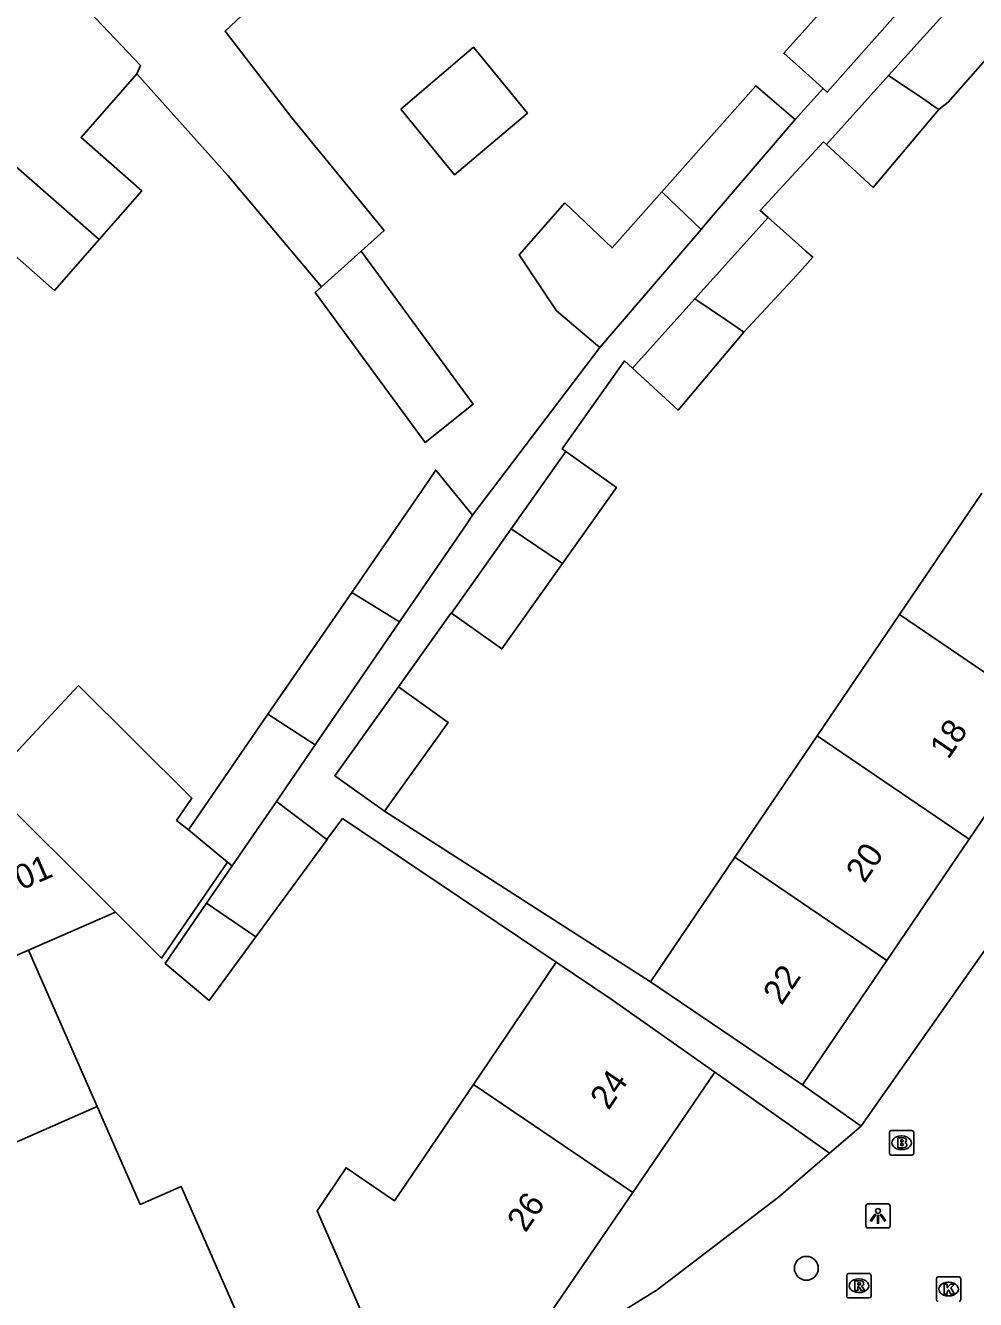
# Model space of a CAD drawing. Extents: x 161882 to 162509, y 381687 to 382379.
# Drawn here: x 162105.6 to 162144.5, y 382017 to 382069.2 of the extents above; entities that cross this region are included whole.
import ezdxf

# ---------------------------------------------------------------- set-up
doc = ezdxf.new("R2010")
doc.units = 0
for name, color, linetype in [('IMGEO_Boom', 7, 'Continuous'), ('IMGEO_Brandkraan', 7, 'Continuous'), ('IMGEO_Kolk', 7, 'Continuous'), ('IMGEO_Lichtpunt', 7, 'Continuous'), ('IMGEO_Pand', 7, 'Continuous'), ('IMGEO_Pand_nummerreeks', 7, 'Continuous'), ('IMGEO_Rioolput', 7, 'Continuous'), ('IMGEO_Voetpad_open', 7, 'Continuous'), ('IMGEO_Woonerf_open', 7, 'Continuous')]:
    doc.layers.add(name, color=color, linetype=linetype)

msp = doc.modelspace()

# ---------------------------------------------------------------- linework, layer by layer
at = {"layer": 'IMGEO_Boom'}
msp.add_circle((162137.595, 382018.291), 0.489, dxfattribs=at)
at = {"layer": 'IMGEO_Brandkraan'}
for p, q in [((162141, 382023.01), (162141, 382023.862)), ((162141.075, 382023.936), (162141.927, 382023.936)), ((162142.001, 382023.862), (162142.001, 382023.01)), ((162141.488, 382023.716), (162141.513, 382023.716)), ((162141.927, 382022.936), (162141.075, 382022.936)), ((162141.511, 382023.156), (162141.486, 382023.156))]:
    msp.add_line(p, q, dxfattribs=at)
for points in [[(162141, 382023.01), (162141, 382023.862)], [(162141.075, 382023.936), (162141.927, 382023.936)], [(162142.001, 382023.862), (162142.001, 382023.01)], [(162141.348, 382023.636), (162141.348, 382023.236), (162141.561, 382023.236)], [(162141.579, 382023.636), (162141.348, 382023.636)], [(162141.527, 382023.555), (162141.473, 382023.555), (162141.473, 382023.479)], [(162141.473, 382023.479), (162141.526, 382023.479)], [(162141.535, 382023.403), (162141.473, 382023.403), (162141.473, 382023.322)], [(162141.473, 382023.322), (162141.535, 382023.322)], [(162141.927, 382022.936), (162141.075, 382022.936)]]:
    msp.add_lwpolyline(points, dxfattribs=at)
for centre, radius, start, end in [((162141.077, 382023.86), 0.0765, 91.552, 178.448), ((162141.077, 382023.86), 0.0765, 91.552, 178.448), ((162141.925, 382023.86), 0.0765, 1.552, 88.448), ((162141.925, 382023.86), 0.0765, 1.552, 88.448), ((162141.528, 382023.517), 0.0379, 267.8285, 90.9355), ((162141.536, 382023.362), 0.0404, 269.8759, 90.5077), ((162141.567, 382023.487), 0.251, 268.6676, 293.5347), ((162141.583, 382023.491), 0.145, 59.4692, 91.5367), ((162141.608, 382023.538), 0.0922, 285.5137, 58.1501), ((162141.613, 382023.346), 0.105, 301.3115, 78.989), ((162141.077, 382023.012), 0.0765, 181.552, 268.448), ((162141.077, 382023.012), 0.0765, 181.552, 268.448), ((162141.925, 382023.012), 0.0765, 271.552, 358.448), ((162141.925, 382023.012), 0.0765, 271.552, 358.448)]:
    msp.add_arc(centre, radius, start, end, dxfattribs=at)
for centre, major_axis, ratio, start_param, end_param in [((162141.487, 382023.436), (-0.387, 0.002), 0.722429, 4.712389, 7.853982), ((162141.512, 382023.436), (-0.39, 0.002), 0.717154, 1.570796, 4.712389)]:
    msp.add_ellipse(centre, major_axis=major_axis, ratio=ratio, start_param=start_param, end_param=end_param, dxfattribs=at)
at = {"layer": 'IMGEO_Kolk'}
for p, q in [((162142.928, 382017.012), (162142.928, 382017.864)), ((162143.003, 382017.938), (162143.855, 382017.938)), ((162143.416, 382017.718), (162143.441, 382017.718)), ((162143.929, 382017.864), (162143.929, 382017.012)), ((162143.439, 382017.158), (162143.414, 382017.158))]:
    msp.add_line(p, q, dxfattribs=at)
for points in [[(162142.928, 382017.012), (162142.928, 382017.864)], [(162143.003, 382017.938), (162143.855, 382017.938)], [(162143.249, 382017.638), (162143.372, 382017.638), (162143.372, 382017.487), (162143.502, 382017.638), (162143.666, 382017.638), (162143.52, 382017.487), (162143.673, 382017.238), (162143.521, 382017.238), (162143.436, 382017.402), (162143.372, 382017.335), (162143.372, 382017.238), (162143.249, 382017.238), (162143.249, 382017.638)], [(162143.929, 382017.864), (162143.929, 382017.012)]]:
    msp.add_lwpolyline(points, dxfattribs=at)
for centre, start, end in [((162143.005, 382017.862), 91.552, 178.448), ((162143.005, 382017.862), 91.552, 178.448), ((162143.853, 382017.862), 1.552, 88.448), ((162143.853, 382017.862), 1.552, 88.448), ((162143.005, 382017.014), 181.552, 268.448), ((162143.005, 382017.014), 181.552, 268.448), ((162143.853, 382017.014), 271.552, 358.448), ((162143.853, 382017.014), 271.552, 358.448)]:
    msp.add_arc(centre, 0.0765, start, end, dxfattribs=at)
for centre, major_axis, ratio, start_param, end_param in [((162143.415, 382017.438), (-0.387, 0.002), 0.722429, 4.712389, 7.853982), ((162143.44, 382017.438), (-0.39, 0.002), 0.717154, 1.570796, 4.712389)]:
    msp.add_ellipse(centre, major_axis=major_axis, ratio=ratio, start_param=start_param, end_param=end_param, dxfattribs=at)
at = {"layer": 'IMGEO_Lichtpunt'}
for p, q in [((162140.036, 382020.845), (162140.036, 382020.038)), ((162140.036, 382020.845), (162140.036, 382020.038)), ((162140.938, 382020.94), (162140.13, 382020.94)), ((162140.938, 382020.94), (162140.13, 382020.94)), ((162141.032, 382020.038), (162141.032, 382020.845)), ((162141.032, 382020.038), (162141.032, 382020.845)), ((162140.13, 382019.944), (162140.938, 382019.944)), ((162140.13, 382019.944), (162140.938, 382019.944))]:
    msp.add_line(p, q, dxfattribs=at)
for points in [[(162140.41, 382020.509), (162140.449, 382020.481), (162140.261, 382020.219), (162140.223, 382020.246), (162140.41, 382020.509)], [(162140.512, 382020.461), (162140.559, 382020.461), (162140.559, 382020.139), (162140.512, 382020.139), (162140.512, 382020.461)], [(162140.622, 382020.481), (162140.66, 382020.508), (162140.847, 382020.246), (162140.808, 382020.218), (162140.622, 382020.481)]]:
    msp.add_lwpolyline(points, dxfattribs=at)
msp.add_circle((162140.535, 382020.643), 0.0994, dxfattribs=at)
for centre, start, end in [((162140.13, 382020.845), 90, 180), ((162140.13, 382020.845), 90, 180), ((162140.938, 382020.845), 0, 90), ((162140.938, 382020.845), 0, 90), ((162140.13, 382020.038), 180, 270), ((162140.13, 382020.038), 180, 270), ((162140.938, 382020.038), 270, 0), ((162140.938, 382020.038), 270, 360)]:
    msp.add_arc(centre, 0.0946, start, end, dxfattribs=at)
at = {"layer": 'IMGEO_Pand'}
for points in [[(162105.057, 382073.126), (162110.296, 382067.596), (162110.143, 382067.255)], [(162138.278, 382066.659), (162138.148, 382066.775), (162137.966, 382066.938), (162136.666, 382068.102), (162141.053, 382073.003)], [(162119.333, 382059.983), (162120.276, 382060.833), (162116.499, 382065.458), (162113.759, 382069.002), (162116.231, 382071.35)], [(162142.8, 382071.428), (162142.005, 382070.527), (162138.453, 382066.502), (162138.278, 382066.659)], [(162140.968, 382067.194), (162143.975, 382070.53)], [(162143.975, 382070.53), (162145.852, 382068.874), (162143.414, 382066.101), (162143.023, 382065.801)], [(162120.964, 382065.814), (162123.171, 382063.113), (162126.156, 382065.65), (162123.949, 382068.351), (162120.964, 382065.814)], [(162100.315, 382067.715), (162108.591, 382060.467)], [(162110.143, 382067.255), (162107.857, 382064.647), (162110.344, 382062.467), (162108.591, 382060.467)], [(162110.143, 382067.255), (162113.866, 382063.085), (162117.714, 382058.524)], [(162138.417, 382064.363), (162140.968, 382067.194)], [(162143.023, 382065.801), (162142.839, 382065.925), (162142.488, 382066.163), (162142.248, 382066.326), (162140.968, 382067.194)], [(162131.663, 382062.423), (162132.855, 382063.757), (162135.521, 382066.772), (162136.774, 382065.699), (162136.877, 382065.611), (162137.135, 382065.391)], [(162143.023, 382065.801), (162140.33, 382062.593), (162138.417, 382064.363)], [(162137.135, 382065.391), (162133.522, 382061.176), (162133.279, 382060.883)], [(162129.123, 382056.034), (162127.356, 382057.55), (162125.813, 382059.835), (162127.696, 382061.965), (162129.629, 382060.122), (162131.663, 382062.423)], [(162133.279, 382060.883), (162131.663, 382062.423)], [(162133.027, 382058.038), (162136.024, 382061.364)], [(162136.024, 382061.364), (162137.276, 382060.259), (162137.58, 382059.991), (162137.856, 382059.748), (162137.749, 382059.626), (162137.199, 382059.001), (162135.037, 382056.675)], [(162133.279, 382060.883), (162129.123, 382056.034)], [(162108.591, 382060.467), (162106.762, 382058.38), (162104.289, 382060.548), (162102.175, 382058.136)], [(162117.714, 382058.524), (162117.455, 382058.29), (162121.962, 382052.146), (162123.931, 382053.716), (162119.333, 382059.983)], [(162119.333, 382059.983), (162117.714, 382058.524)], [(162130.465, 382055.195), (162133.027, 382058.038)], [(162133.027, 382058.038), (162134.277, 382057.191), (162134.804, 382056.833), (162135.037, 382056.675)], [(162135.037, 382056.675), (162132.333, 382053.465), (162130.465, 382055.195)], [(162125.49, 382048.609), (162127.736, 382051.776)], [(162127.736, 382051.776), (162129.808, 382050.307), (162127.592, 382047.182)], [(162123.907, 382049.164), (162122.521, 382050.866), (162122.4, 382051.015), (162122.306, 382050.879), (162122.109, 382050.591), (162118.951, 382045.999)], [(162141.42, 382045.09), (162144.796, 382050.064)], [(162123.907, 382049.164), (162123.798, 382049.005), (162123.694, 382048.853), (162120.911, 382044.795)], [(162123.04, 382045.155), (162125.49, 382048.609)], [(162127.592, 382047.182), (162125.49, 382048.609)], [(162127.592, 382047.182), (162125.113, 382043.685), (162123.04, 382045.155)], [(162115.509, 382041.011), (162118.951, 382045.999)], [(162118.951, 382045.999), (162120.551, 382045.017), (162120.911, 382044.795)], [(162120.911, 382044.795), (162117.451, 382039.751)], [(162138.044, 382040.115), (162141.42, 382045.09)], [(162147.645, 382040.864), (162141.42, 382045.09)], [(162103.972, 382038.147), (162107.753, 382042.178), (162112.396, 382037.564), (162111.772, 382036.656), (162112.254, 382036.261)], [(162120.299, 382037.027), (162118.258, 382038.487), (162120.865, 382042.13)], [(162120.865, 382042.13), (162122.905, 382040.669), (162120.299, 382037.027)], [(162112.254, 382036.261), (162115.509, 382041.011)], [(162117.451, 382039.751), (162115.509, 382041.011)], [(162147.645, 382040.864), (162144.269, 382035.889)], [(162134.669, 382035.14), (162138.044, 382040.115)], [(162138.044, 382040.115), (162144.269, 382035.889)], [(162117.451, 382039.751), (162115.862, 382037.434)], [(162109.264, 382032.889), (162103.972, 382038.147)], [(162115.862, 382037.434), (162114.048, 382034.79)], [(162115.862, 382037.434), (162117.935, 382035.873)], [(162113.855, 382034.948), (162112.254, 382036.261)], [(162117.935, 382035.873), (162117.946, 382035.865), (162115.025, 382031.883)], [(162144.269, 382035.889), (162140.894, 382030.914)], [(162113.855, 382034.948), (162111.156, 382031.009), (162109.264, 382032.889)], [(162112.998, 382033.259), (162114.048, 382034.79)], [(162114.048, 382034.79), (162113.855, 382034.948)], [(162131.207, 382030.039), (162134.669, 382035.14)], [(162140.894, 382030.914), (162134.669, 382035.14)], [(162115.025, 382031.883), (162113.111, 382029.274), (162111.307, 382030.793), (162112.998, 382033.259)], [(162112.998, 382033.259), (162115.025, 382031.883)], [(162105.694, 382031.331), (162109.264, 382032.889)], [(162105.694, 382031.331), (162103.968, 382030.577)], [(162108.51, 382024.928), (162105.694, 382031.331)], [(162127.339, 382030.841), (162123.943, 382025.832)], [(162127.339, 382030.841), (162129.597, 382029.324), (162133.84, 382026.328)], [(162140.894, 382030.914), (162137.433, 382025.814)], [(162137.433, 382025.814), (162133.324, 382028.603), (162131.207, 382030.039)], [(162130.475, 382021.4), (162133.84, 382026.328)], [(162123.943, 382025.832), (162120.71, 382021.064), (162118.724, 382022.411), (162117.529, 382020.65), (162119.313, 382016.593), (162121.326, 382012.016)], [(162123.943, 382025.832), (162130.475, 382021.4)], [(162078.98, 382012.213), (162087.135, 382015.525), (162108.51, 382024.928)], [(162115.312, 382009.466), (162113.399, 382013.814), (162115.076, 382014.551), (162113.062, 382019.128), (162111.955, 382021.645), (162110.278, 382020.908), (162108.51, 382024.928)], [(162121.326, 382012.016), (162126.891, 382016.153), (162130.475, 382021.4)]]:
    msp.add_lwpolyline(points, dxfattribs=at)
at = {"layer": 'IMGEO_Rioolput'}
for p, q in [((162139.324, 382018.077), (162140.176, 382018.077)), ((162139.249, 382017.151), (162139.249, 382018.003)), ((162139.737, 382017.857), (162139.762, 382017.857)), ((162140.25, 382018.003), (162140.25, 382017.151)), ((162140.176, 382017.077), (162139.324, 382017.077)), ((162139.76, 382017.297), (162139.735, 382017.297))]:
    msp.add_line(p, q, dxfattribs=at)
for points in [[(162139.324, 382018.077), (162140.176, 382018.077)], [(162139.249, 382017.151), (162139.249, 382018.003)], [(162139.838, 382017.775), (162139.586, 382017.777), (162139.586, 382017.377)], [(162139.586, 382017.377), (162139.71, 382017.377), (162139.71, 382017.539), (162139.721, 382017.539)], [(162139.764, 382017.696), (162139.71, 382017.696), (162139.71, 382017.615)], [(162139.71, 382017.615), (162139.762, 382017.615)], [(162139.768, 382017.51), (162139.839, 382017.377), (162139.979, 382017.377), (162139.914, 382017.503)], [(162140.25, 382018.003), (162140.25, 382017.151)], [(162140.176, 382017.077), (162139.324, 382017.077)]]:
    msp.add_lwpolyline(points, dxfattribs=at)
for centre, radius, start, end in [((162139.326, 382018.001), 0.0765, 91.552, 178.448), ((162139.326, 382018.001), 0.0765, 91.552, 178.448), ((162140.174, 382018.001), 0.0765, 1.552, 88.448), ((162140.174, 382018.001), 0.0765, 1.552, 88.448), ((162139.72, 382017.486), 0.0533, 26.0293, 88.6989), ((162139.746, 382017.804), 0.19, 274.7715, 282.9687), ((162139.77, 382017.6), 0.0964, 77.0061, 93.1865), ((162139.784, 382017.657), 0.0378, 276.6634, 79.6772), ((162139.837, 382017.665), 0.109, 350.3612, 89.416), ((162139.835, 382017.665), 0.112, 277.5842, 350.9817), ((162139.819, 382017.45), 0.108, 29.5134, 73.7905), ((162139.326, 382017.153), 0.0765, 181.552, 268.448), ((162139.326, 382017.153), 0.0765, 181.552, 268.448), ((162140.174, 382017.153), 0.0765, 271.552, 358.448), ((162140.174, 382017.153), 0.0765, 271.552, 358.448)]:
    msp.add_arc(centre, radius, start, end, dxfattribs=at)
for centre, major_axis, ratio, start_param, end_param in [((162139.736, 382017.577), (-0.387, 0.002), 0.722429, 4.712389, 7.853982), ((162139.761, 382017.577), (-0.39, 0.002), 0.717154, 1.570796, 4.712389)]:
    msp.add_ellipse(centre, major_axis=major_axis, ratio=ratio, start_param=start_param, end_param=end_param, dxfattribs=at)
at = {"layer": 'IMGEO_Voetpad_open'}
for points in [[(162138.278, 382066.659), (162137.135, 382065.391)], [(162136.024, 382061.364), (162135.697, 382061.652), (162138.304, 382064.468), (162138.417, 382064.363)], [(162129.123, 382056.034), (162123.907, 382049.164)], [(162127.736, 382051.776), (162127.585, 382051.883), (162130.144, 382055.492), (162130.465, 382055.195)], [(162120.865, 382042.13), (162123.033, 382045.16), (162123.04, 382045.155)], [(162131.207, 382030.039), (162120.299, 382037.027)], [(162117.935, 382035.873), (162118.578, 382036.727), (162127.339, 382030.841)], [(162133.84, 382026.328), (162138.544, 382023.007)], [(162139.84, 382024.123), (162137.433, 382025.814)], [(162138.544, 382023.007), (162139.84, 382024.123)]]:
    msp.add_lwpolyline(points, dxfattribs=at)
at = {"layer": 'IMGEO_Woonerf_open'}
for points in [[(162177.425, 382078.945), (162145.138, 382031.653), (162139.862, 382024.142), (162139.84, 382024.123)], [(162138.544, 382023.007), (162136.45, 382021.204), (162131.472, 382017.407), (162128.348, 382015.464), (162121.326, 382012.016)]]:
    msp.add_lwpolyline(points, dxfattribs=at)

# ---------------------------------------------------------------- texts
at = {"layer": 'IMGEO_Pand_nummerreeks'}
for s, rotation, p in [('18', 55.8406, (162143.415, 382039.116)), ('20', 55.8406, (162139.973, 382034.043)), ('27/G01', 23.434, (162102.737, 382032.627)), ('22', 55.8406, (162136.578, 382029.041)), ('24', 55.8434, (162129.483, 382024.738)), ('26', 55.8434, (162126.079, 382019.721))]:
    msp.add_text(s, height=1, rotation=rotation, dxfattribs=at).set_placement(p)

doc.saveas('drawing.dxf')
